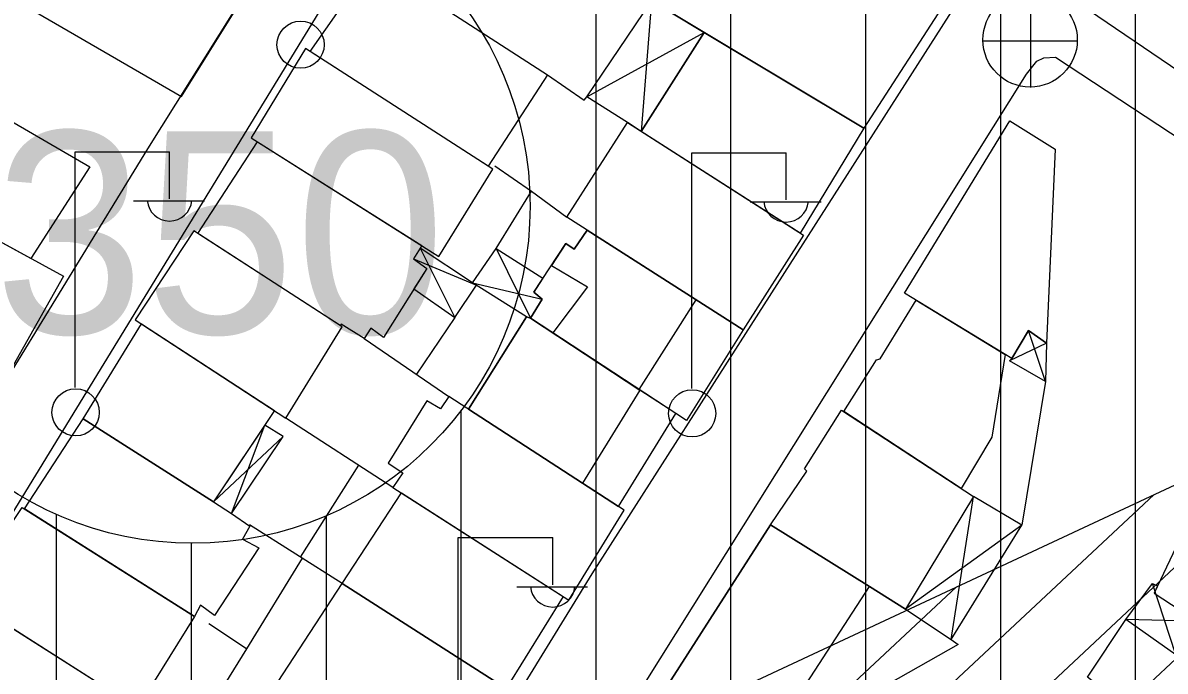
# Model space of a CAD drawing. Extents: x 417997 to 421451, y 4451742 to 4455216.
# Drawn here: x 419378.3 to 419463, y 4452690.5 to 4452738.6 of the extents above; entities that cross this region are included whole.
import ezdxf

# ---------------------------------------------------------------- set-up
doc = ezdxf.new("R2010")
doc.units = 0
for name, color, linetype in [('B_Mesken', 7, 'Continuous'), ('B_Sundurma', 7, 'Continuous'), ('B_Teras', 7, 'Continuous'), ('S_Elektrik_Diregi', 7, 'Continuous'), ('S_Rogar_Kapagi', 7, 'Continuous'), ('Sinir_Duvar_tek_tarafa_ait', 7, 'Continuous'), ('SM_DAIRE', 7, 'Continuous'), ('SM_TAKS', 7, 'Continuous'), ('TA_ENH_KORUMA', 7, 'Continuous'), ('TA_ENH_TARAMA', 7, 'Continuous'), ('TR_ORTAYOGUNKONUT', 7, 'Continuous'), ('Yol_Sose', 7, 'Continuous')]:
    doc.layers.add(name, color=color, linetype=linetype)

msp = doc.modelspace()

# ---------------------------------------------------------------- linework, layer by layer
at = {"layer": 'B_Mesken'}
for points in [[(419369.233, 4452745.215), (419390.116, 4452733.095), (419394.347, 4452739.883), (419373.725, 4452752.402), (419370.998, 4452747.942), (419370.858, 4452748.023)], [(419431.199, 4452750.941), (419447.015, 4452740.523), (419440.694, 4452730.742), (419426.329, 4452739.381), (419427.856, 4452742.111), (419426.301, 4452743.013)], [(419399.659, 4452736.437), (419404.289, 4452743.087), (419417.262, 4452734.703), (419412.854, 4452727.942)], [(419424.207, 4452730.507), (419428.866, 4452737.856), (419440.694, 4452730.742), (419435.997, 4452722.971)], [(419363.46, 4452729.542), (419367.821, 4452736.884), (419383.309, 4452727.892), (419378.942, 4452721.081)], [(419395.275, 4452730.047), (419409.201, 4452721.227), (419413.196, 4452727.722), (419399.31, 4452736.662)], [(419423.174, 4452731.167), (419436.235, 4452722.818), (419431.751, 4452715.803), (419418.688, 4452724.149)], [(419443.726, 4452718.51), (419451.524, 4452731.297), (419454.89, 4452729.19), (419454.246, 4452714.799), (419452.912, 4452715.749), (419451.671, 4452713.676)], [(419362.572, 4452730.028), (419381.353, 4452719.763), (419377.41, 4452712.76), (419358.548, 4452723.054)], [(419391.318, 4452722.939), (419395.743, 4452729.75), (419407.92, 4452722.038), (419407.321, 4452721.054), (419408.305, 4452720.353), (419405.083, 4452715.228), (419404.14, 4452715.909), (419403.665, 4452715.15), (419401.943, 4452716.223), (419401.868, 4452716.106)], [(419386.672, 4452716.547), (419397.844, 4452709.245), (419402.016, 4452716.011), (419391.029, 4452723.126)], [(419431.751, 4452715.803), (419427.559, 4452709.06), (419415.978, 4452716.669), (419416.845, 4452718.063), (419416.231, 4452718.578), (419418.605, 4452722.206), (419419.22, 4452721.773), (419420.195, 4452723.186)], [(419439.225, 4452709.726), (419441.645, 4452713.564), (419441.913, 4452713.646), (419444.582, 4452717.989), (419451.186, 4452713.971), (419450.199, 4452707.826), (419447.934, 4452704.02)], [(419422.506, 4452702.702), (419426.759, 4452709.586), (419424.102, 4452711.331), (419415.978, 4452716.669), (419415.691, 4452716.752), (419411.392, 4452709.917), (419419.843, 4452704.431)], [(419383.093, 4452709.012), (419382.826, 4452709.198), (419387.146, 4452716.237), (419396.996, 4452709.799), (419392.479, 4452703.027)], [(419405.791, 4452704.109), (419418.835, 4452695.75), (419422.947, 4452702.416), (419409.944, 4452710.856), (419409.304, 4452709.933), (419408.299, 4452710.532), (419405.427, 4452705.897), (419406.534, 4452705.195)], [(419433.783, 4452701.319), (419436.47, 4452705.3), (419436.306, 4452705.486), (419439.057, 4452709.837), (419448.827, 4452703.435), (419443.801, 4452695.081), (419441.122, 4452696.764)], [(419378.466, 4452702.51), (419382.826, 4452709.198), (419392.479, 4452703.027), (419393.822, 4452702.17), (419395.171, 4452701.233), (419394.626, 4452700.277), (419395.849, 4452699.615), (419392.547, 4452694.609), (419391.517, 4452695.373), (419391.065, 4452694.523)], [(419418.417, 4452696.018), (419414.177, 4452689.204), (419402.025, 4452696.991), (419406.433, 4452703.697)], [(419462.236, 4452696.274), (419470.176, 4452691.08), (419471.754, 4452694.578), (419472.763, 4452694.245), (419473.618, 4452697.23), (419465.474, 4452703.084)], [(419378.29, 4452702.623), (419391.065, 4452694.523), (419386.84, 4452687.735), (419373.853, 4452696.003)], [(419443.801, 4452695.081), (419447.192, 4452692.815), (419447.694, 4452692.446), (419438.812, 4452687.422), (419417.687, 4452674.76), (419417.029, 4452675.181), (419433.783, 4452701.319), (419441.122, 4452696.764)], [(419394.708, 4452682.717), (419393.271, 4452683.585), (419402.025, 4452696.991), (419414.177, 4452689.204), (419405.648, 4452675.653)], [(419374.541, 4452695.566), (419370.253, 4452688.836), (419371.726, 4452687.892), (419382.803, 4452680.793), (419386.84, 4452687.735)]]:
    msp.add_lwpolyline(points, close=True, dxfattribs=at)
at = {"layer": 'B_Sundurma'}
for p, q in [((419424.959, 4452740.161), (419424.207, 4452730.507)), ((419420.166, 4452733.074), (419428.866, 4452737.856)), ((419407.808, 4452721.855), (419410.373, 4452716.708)), ((419413.435, 4452721.819), (419415.978, 4452716.669)), ((419407.321, 4452721.054), (419411.979, 4452719.101)), ((419411.691, 4452719.283), (419416.845, 4452718.063)), ((419454.175, 4452711.954), (419452.912, 4452715.749)), ((419454.246, 4452714.799), (419451.498, 4452713.487)), ((419393.822, 4452702.17), (419396.285, 4452708.734)), ((419397.647, 4452707.877), (419392.479, 4452703.027)), ((419447.192, 4452692.815), (419448.827, 4452703.435)), ((419452.42, 4452701.317), (419443.801, 4452695.081)), ((419463.828, 4452691.698), (419462.109, 4452696.992)), ((419465.449, 4452694.172), (419460.137, 4452694.312))]:
    msp.add_line(p, q, dxfattribs=at)
for points in [[(419423.174, 4452731.167), (419420.166, 4452733.074), (419424.959, 4452740.161), (419426.329, 4452739.381), (419428.866, 4452737.856), (419424.207, 4452730.507)], [(419411.691, 4452719.283), (419407.808, 4452721.855), (419407.321, 4452721.054), (419408.305, 4452720.353), (419407.343, 4452718.824), (419410.373, 4452716.708), (419411.979, 4452719.101)], [(419415.691, 4452716.752), (419411.691, 4452719.283), (419413.435, 4452721.819), (419416.909, 4452719.614), (419416.231, 4452718.578), (419416.845, 4452718.063), (419415.978, 4452716.669)], [(419454.246, 4452714.799), (419454.175, 4452711.954), (419451.498, 4452713.487), (419451.671, 4452713.676), (419452.912, 4452715.749)], [(419393.822, 4452702.17), (419397.647, 4452707.877), (419396.285, 4452708.734), (419392.479, 4452703.027)], [(419447.192, 4452692.815), (419452.42, 4452701.317), (419448.827, 4452703.435), (419443.801, 4452695.081)], [(419465.449, 4452694.172), (419463.828, 4452691.698), (419460.137, 4452694.312), (419462.109, 4452696.992), (419462.491, 4452696.81), (419462.236, 4452696.274)]]:
    msp.add_lwpolyline(points, close=True, dxfattribs=at)
at = {"layer": 'B_Teras'}
for points in [[(419424.039, 4452711.373), (419428.279, 4452718.022), (419420.195, 4452723.186), (419419.22, 4452721.773), (419418.605, 4452722.206), (419417.538, 4452720.576), (419420.205, 4452718.986), (419417.648, 4452715.572)], [(419411.392, 4452709.917), (419415.691, 4452716.752), (419415.978, 4452716.669), (419424.102, 4452711.331), (419419.843, 4452704.431)], [(419417.687, 4452674.76), (419438.812, 4452687.422), (419436.14, 4452689.068), (419441.122, 4452696.764), (419433.783, 4452701.319), (419417.029, 4452675.181)]]:
    msp.add_lwpolyline(points, close=True, dxfattribs=at)
at = {"layer": 'S_Elektrik_Diregi'}
for p, q in [((419382.223, 4452711.508), (419382.223, 4452729.008)), ((419382.223, 4452729.008), (419389.223, 4452729.008)), ((419389.223, 4452725.508), (419389.223, 4452729.008)), ((419427.942, 4452711.432), (419427.942, 4452728.932)), ((419427.942, 4452728.932), (419434.942, 4452728.932)), ((419434.942, 4452725.432), (419434.942, 4452728.932)), ((419386.563, 4452725.368), (419391.813, 4452725.368)), ((419432.282, 4452725.292), (419437.532, 4452725.292)), ((419410.634, 4452682.881), (419410.634, 4452700.381)), ((419410.634, 4452700.381), (419417.634, 4452700.381)), ((419417.634, 4452696.881), (419417.634, 4452700.381)), ((419414.974, 4452696.741), (419420.224, 4452696.741))]:
    msp.add_line(p, q, dxfattribs=at)
for centre in [(419398.941, 4452736.942), (419382.259, 4452709.673), (419427.978, 4452709.597)]:
    msp.add_circle(centre, 1.75, dxfattribs=at)
for centre in [(419389.224, 4452725.521), (419434.943, 4452725.445), (419417.634, 4452696.894)]:
    msp.add_arc(centre, 1.658, 184.83843, 355.14641, dxfattribs=at)
at = {"layer": 'S_Rogar_Kapagi'}
for p, q in [((419453.088, 4452733.771), (419453.088, 4452740.771)), ((419449.518, 4452737.236), (419456.518, 4452737.236))]:
    msp.add_line(p, q, dxfattribs=at)
msp.add_circle((419453.034, 4452737.299), 3.5, dxfattribs=at)
at = {"layer": 'Sinir_Duvar_tek_tarafa_ait'}
for points in [[(419417.262, 4452734.703), (419419.965, 4452732.835), (419420.166, 4452733.074)], [(419413.343, 4452727.961), (419416.052, 4452726.086)], [(419413.435, 4452721.819), (419416.052, 4452726.086), (419418.688, 4452724.149)], [(419410.373, 4452716.708), (419407.548, 4452712.495)], [(419403.665, 4452715.15), (419409.944, 4452710.856)], [(419454.175, 4452711.954), (419452.42, 4452701.317)], [(419405.791, 4452704.109), (419397.844, 4452709.245)], [(419398.925, 4452698.944), (419403.251, 4452705.75)], [(419402.025, 4452696.991), (419395.144, 4452701.327)], [(419399.067, 4452698.855), (419394.933, 4452692.133), (419392.146, 4452694)], [(419458.001, 4452689.454), (419457.279, 4452690.035), (419460.137, 4452694.312)], [(419394.933, 4452692.133), (419390.633, 4452685.185), (419386.574, 4452687.72)]]:
    msp.add_lwpolyline(points, dxfattribs=at)
at = {"layer": 'SM_DAIRE'}
msp.add_circle((419390.958, 4452724.961), 25, dxfattribs=at)
msp.add_circle((419390.958, 4452724.961), 25, dxfattribs=at)
at = {"layer": 'TA_ENH_KORUMA'}
msp.add_line((419287.522, 4452621.877), (419466.015, 4452705.355), dxfattribs=at)
msp.add_line((419287.522, 4452621.877), (419466.015, 4452705.355), dxfattribs=at)
at = {"layer": 'TA_ENH_TARAMA'}
for p, q in [((419382.309, 4452622.044), (419512.751, 4452743.953)), ((419382.309, 4452622.044), (419512.751, 4452743.953)), ((419396.968, 4452628.9), (419511.454, 4452735.896)), ((419396.968, 4452628.9), (419511.454, 4452735.896)), ((419367.65, 4452615.189), (419462.237, 4452703.588)), ((419367.65, 4452615.189), (419462.237, 4452703.588)), ((419352.99, 4452608.333), (419447.578, 4452696.732)), ((419352.99, 4452608.333), (419447.578, 4452696.732))]:
    msp.add_line(p, q, dxfattribs=at)
at = {"layer": 'TR_ORTAYOGUNKONUT'}
for p, q in [((419420.855, 4452627.454), (419420.855, 4452756.839)), ((419420.855, 4452627.454), (419420.855, 4452756.839)), ((419430.855, 4452620.968), (419430.855, 4452751.355)), ((419430.855, 4452620.968), (419430.855, 4452751.355)), ((419460.855, 4452607.721), (419460.855, 4452750.214)), ((419460.855, 4452607.721), (419460.855, 4452750.214)), ((419440.855, 4452615.247), (419440.855, 4452745.872)), ((419440.855, 4452615.247), (419440.855, 4452745.872)), ((419450.855, 4452610.896), (419450.855, 4452740.388)), ((419450.855, 4452610.896), (419450.855, 4452740.388)), ((419410.855, 4452633.94), (419410.855, 4452709.824)), ((419410.855, 4452633.94), (419410.855, 4452709.824)), ((419380.855, 4452653.398), (419380.855, 4452702.094)), ((419380.855, 4452653.398), (419380.855, 4452702.094)), ((419400.855, 4452640.426), (419400.855, 4452702.003)), ((419400.855, 4452640.426), (419400.855, 4452702.003)), ((419390.855, 4452646.912), (419390.855, 4452699.962)), ((419390.855, 4452646.912), (419390.855, 4452699.962))]:
    msp.add_line(p, q, dxfattribs=at)
at = {"layer": 'Yol_Sose'}
for points in [[(419469.495, 4452731.315), (419487.484, 4452719.665), (419488.212, 4452719.662), (419488.943, 4452720.366), (419515.93, 4452766.148), (419518.038, 4452770.351), (419518.773, 4452772.35), (419521.169, 4452794.658), (419520.944, 4452795.478), (419520.47, 4452796.753), (419513.077, 4452805.031), (419512.601, 4452805.419), (419501.47, 4452812.046), (419500.696, 4452812.094), (419500.377, 4452811.822), (419468.046, 4452760.936), (419457.172, 4452742.154), (419456.919, 4452741.223), (419456.916, 4452740.313), (419457.368, 4452739.538), (419468.821, 4452731.739)], [(419332.661, 4452667.232), (419343.534, 4452660.75), (419344.057, 4452660.566), (419344.536, 4452660.633), (419356.582, 4452678.121), (419375.971, 4452710.24), (419387.612, 4452729.211), (419409.906, 4452764.808), (419410.159, 4452765.422), (419410.229, 4452766.106), (419409.845, 4452766.973), (419354.705, 4452799.226), (419354.546, 4452799.226), (419354.044, 4452799.114), (419353.746, 4452798.727), (419333.109, 4452733.5), (419314.492, 4452679.729), (419314.399, 4452679.319), (419314.399, 4452679.046), (419314.398, 4452679), (419314.875, 4452678.383), (419332.206, 4452667.506)], [(419360.887, 4452650.941), (419380.942, 4452638.898), (419382.445, 4452638.597), (419383.585, 4452638.89), (419384.247, 4452639.275), (419385.184, 4452640.137), (419420.552, 4452697.69), (419448.007, 4452740.63), (419448.169, 4452741.154), (419448.034, 4452741.747), (419415.549, 4452761.937), (419414.637, 4452762.259), (419414.202, 4452762.123), (419354.474, 4452664.493), (419354.175, 4452663.81), (419358.062, 4452653.748), (419358.651, 4452652.675), (419359.401, 4452651.875)]]:
    msp.add_lwpolyline(points, close=True, dxfattribs=at)
msp.add_lwpolyline([(419390.784, 4452635.537), (419421.861, 4452685.427), (419452.756, 4452734.751), (419453.535, 4452735.73), (419454.061, 4452735.957), (419454.929, 4452736.023), (419487.158, 4452714.807)], dxfattribs=at)

# ---------------------------------------------------------------- texts
at = {"layer": 'SM_TAKS'}
msp.add_text('350', height=15, dxfattribs=at).set_placement((419376.217, 4452715.518))
msp.add_text('350', height=15, dxfattribs=at).set_placement((419376.217, 4452715.518))

doc.saveas('drawing.dxf')
